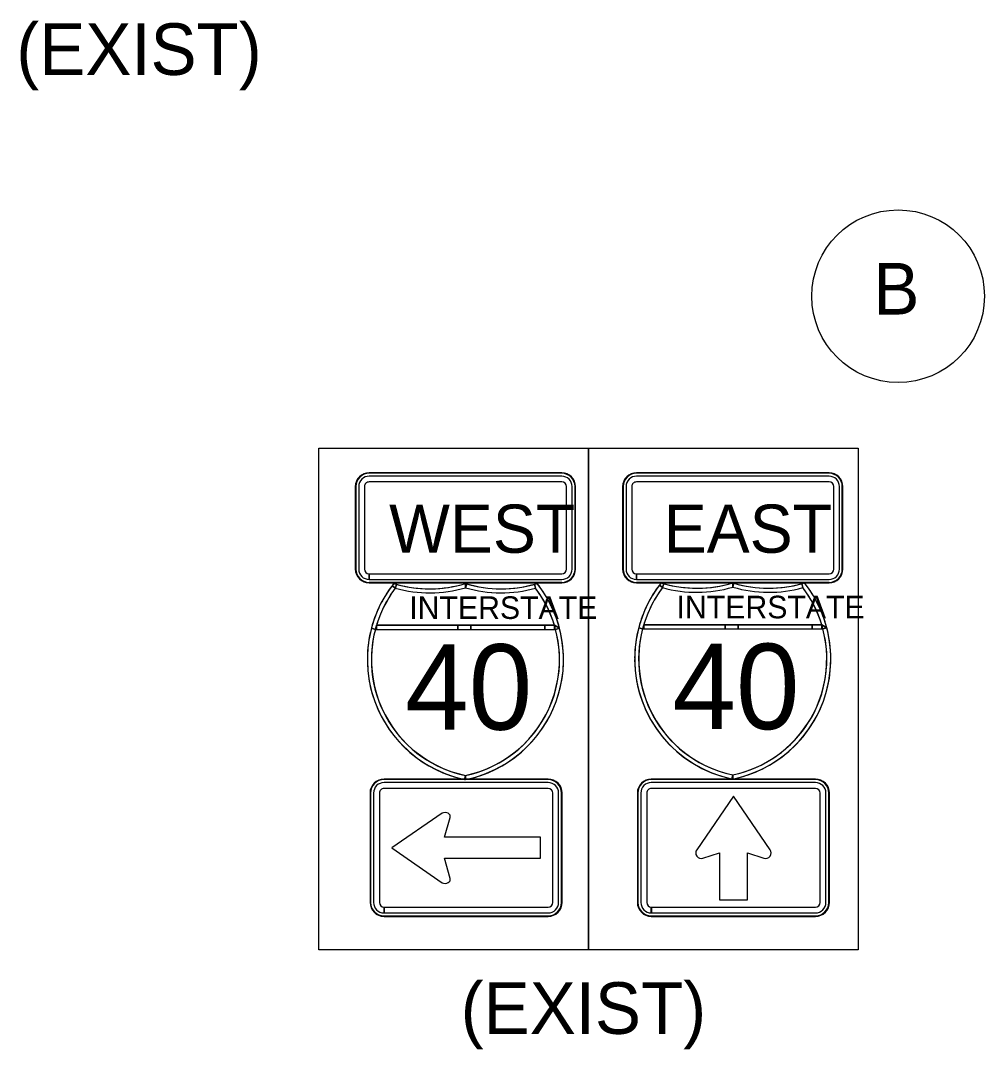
# Model space of a CAD drawing. Extents: x 886234 to 968767, y 455416 to 684046.
# Drawn here: x 907049 to 909150, y 516903 to 519145 of the extents above; entities that cross this region are included whole.
import ezdxf

# ---------------------------------------------------------------- set-up
doc = ezdxf.new("R2010")
doc.units = 0
for name, color, linetype in [('TC DEV SIGN BLACK 239', 7, 'Continuous'), ('TC DEV SIGN BLACK ZERO', 7, 'Continuous'), ('TC DEV SIGN WHITE', 7, 'Continuous'), ('TC LABEL TEXT', 7, 'Continuous')]:
    doc.layers.add(name, color=color, linetype=linetype)

msp = doc.modelspace()

# ---------------------------------------------------------------- linework, layer by layer
at = {"layer": 'TC DEV SIGN BLACK 239'}
for p, q in [((908228.4, 518152.6), (907808.4, 518152.6)), ((908228.4, 518140.1), (907808.4, 518140.1)), ((908811, 518152.6), (908391, 518152.6)), ((908811, 518140.1), (908391, 518140.1)), ((907785.9, 518130.1), (907785.9, 517950.1)), ((907798.4, 518130.1), (907798.4, 517950.1)), ((908238.4, 517950.1), (908238.4, 518130.1)), ((908250.9, 517950.1), (908250.9, 518130.1)), ((908368.5, 518130.1), (908368.5, 517950.1)), ((908381, 518130.1), (908381, 517950.1)), ((908821, 517950.1), (908821, 518130.1)), ((908833.5, 517950.1), (908833.5, 518130.1)), ((907808.4, 517927.6), (907808.4, 517940.1)), ((907808.5, 517940.1), (908228.4, 517940.1)), ((907808.5, 517940.1), (907808.5, 517927.6)), ((908391, 517927.6), (908391, 517940.1)), ((908391.1, 517940.1), (908811, 517940.1)), ((908391.1, 517940.1), (908391.1, 517927.6)), ((907808.5, 517927.6), (908228.4, 517927.6)), ((908391.1, 517927.6), (908811, 517927.6)), ((908198.7, 517485), (907840.9, 517485)), ((908781.3, 517485), (908423.5, 517485)), ((908198.7, 517472.4), (907840.9, 517472.4)), ((908781.3, 517472.4), (908423.5, 517472.4)), ((907818.1, 517462.2), (907818.1, 517223.7)), ((907830.8, 517462.2), (907830.8, 517223.7)), ((908208.9, 517223.7), (908208.9, 517462.2)), ((908221.5, 517223.7), (908221.5, 517462.2)), ((908400.7, 517462.2), (908400.7, 517223.7)), ((908413.4, 517462.2), (908413.4, 517223.7)), ((908791.5, 517223.7), (908791.5, 517462.2)), ((908804.1, 517223.7), (908804.1, 517462.2)), ((907967.6, 517418.2), (907857.6, 517342.4)), ((907972.4, 517365.8), (907984.8, 517409)), ((908182.3, 517365.8), (907972.4, 517365.8)), ((908182.3, 517319.9), (908182.3, 517365.8)), ((907857.6, 517342.4), (907967.6, 517266.7)), ((907984.8, 517275.9), (907972.4, 517319.9)), ((907972.4, 517319.9), (908182.3, 517319.9)), ((907840.9, 517200.8), (907840.9, 517213.5)), ((907841.1, 517213.5), (908198.7, 517213.5)), ((907841.1, 517213.5), (907841.1, 517200.8)), ((907841.1, 517200.8), (908198.7, 517200.8)), ((908423.5, 517200.8), (908423.5, 517213.5)), ((908423.7, 517213.5), (908781.3, 517213.5)), ((908423.7, 517213.5), (908423.7, 517200.8)), ((908423.7, 517200.8), (908781.3, 517200.8))]:
    msp.add_line(p, q, dxfattribs=at)
for points in [[(908682.5, 517338.7), (908602.4, 517455.3), (908522.4, 517338.7)], [(908682.5, 517338.7), (908602.4, 517455.3), (908522.4, 517338.7)], [(908682.5, 517338.7), (908602.4, 517455.3), (908522.4, 517338.7)], [(908536.1, 517320.2), (908572, 517331.5), (908572, 517229.3), (908632.8, 517229.3)], [(908536.1, 517320.2), (908572, 517331.5), (908572, 517229.3), (908632.8, 517229.3)], [(908536.1, 517320.2), (908572, 517331.5), (908572, 517229.3), (908632.8, 517229.3)], [(908632.8, 517229.3), (908632.8, 517331.5), (908668.8, 517320.2)], [(908632.8, 517229.3), (908632.8, 517331.5), (908668.8, 517320.2)], [(908632.8, 517229.3), (908632.8, 517331.5), (908668.8, 517320.2)]]:
    msp.add_lwpolyline(points, dxfattribs=at)
for centre, start, end in [((908532.4, 517331.8), 145.5508, 287.601), ((908532.4, 517331.8), 145.5508, 287.601), ((908532.4, 517331.8), 145.5508, 287.601), ((908672.4, 517331.8), 252.399, 34.4492), ((908672.4, 517331.8), 252.399, 34.4492), ((908672.4, 517331.8), 252.399, 34.4492)]:
    msp.add_arc(centre, 12.2, start, end, dxfattribs=at)
for centre, major_axis, ratio, start_param, end_param in [((907808.4, 518130.1), (22.5, 0), 0.999865, 1.570796, 3.141593), ((907808.4, 518130.1), (10, 0), 0.999865, 1.570796, 3.141593), ((908228.4, 518130.1), (22.5, 0), 0.999865, 0, 1.570796), ((908228.4, 518130.1), (10, 0), 0.999865, 0, 1.570796), ((908391, 518130.1), (22.5, 0), 0.999865, 1.570796, 3.141593), ((908391, 518130.1), (10, 0), 0.999865, 1.570796, 3.141593), ((908811, 518130.1), (22.5, 0), 0.999865, 0, 1.570796), ((908811, 518130.1), (10, 0), 0.999865, 0, 1.570796), ((907808.4, 517950.1), (22.5, 0), 0.999865, 3.141593, 4.712389), ((907808.4, 517950.1), (10, 0), 0.999865, 3.141593, 4.712389), ((908228.4, 517950.1), (22.5, 0), 0.999865, 4.712389, 6.283185), ((908228.4, 517950.1), (10, 0), 0.999865, 4.712389, 6.283185), ((908391, 517950.1), (22.5, 0), 0.999865, 3.141593, 4.712389), ((908391, 517950.1), (10, 0), 0.999865, 3.141593, 4.712389), ((908811, 517950.1), (22.5, 0), 0.999865, 4.712389, 6.283185), ((908811, 517950.1), (10, 0), 0.999865, 4.712389, 6.283185), ((907840.9, 517462.2), (22.8, 0), 0.999865, 1.570796, 3.141593), ((908198.7, 517462.2), (22.8, 0), 0.999865, 0, 1.570796), ((908423.5, 517462.2), (22.8, 0), 0.999865, 1.570796, 3.141593), ((908781.3, 517462.2), (22.8, 0), 0.999865, 0, 1.570796), ((907840.9, 517462.2), (10.1, 0), 0.999865, 1.570796, 3.141593), ((908198.7, 517462.2), (10.1, 0), 0.999865, 0, 1.570796), ((908423.5, 517462.2), (10.1, 0), 0.999865, 1.570796, 3.141593), ((908781.3, 517462.2), (10.1, 0), 0.999865, 0, 1.570796), ((907974, 517411.5), (-11.3, 0), 0.720018, 2.830616, 5.313575), ((907974, 517273.4), (-11.3, 0), 0.720018, 0.969609, 3.452568), ((907840.9, 517223.7), (22.8, 0), 0.999865, 3.141593, 4.712389), ((907840.9, 517223.7), (10.1, 0), 0.999865, 3.141593, 4.712389), ((908198.7, 517223.7), (22.8, 0), 0.999865, 4.712389, 6.283185), ((908198.7, 517223.7), (10.1, 0), 0.999865, 4.712389, 6.283185), ((908423.5, 517223.7), (22.8, 0), 0.999865, 3.141593, 4.712389), ((908423.5, 517223.7), (10.1, 0), 0.999865, 3.141593, 4.712389), ((908781.3, 517223.7), (22.8, 0), 0.999865, 4.712389, 6.283185), ((908781.3, 517223.7), (10.1, 0), 0.999865, 4.712389, 6.283185)]:
    msp.add_ellipse(centre, major_axis=major_axis, ratio=ratio, start_param=start_param, end_param=end_param, dxfattribs=at)
at = {"layer": 'TC DEV SIGN BLACK ZERO'}
for p, q in [((908228.4, 518160.1), (907808.4, 518160.1)), ((907808.4, 518158.9), (907808.4, 518158.9)), ((908228.4, 518158.9), (907808.4, 518158.9)), ((908228.4, 518158.9), (908228.4, 518158.9)), ((908811, 518160.1), (908391, 518160.1)), ((908391, 518158.9), (908391, 518158.9)), ((908811, 518158.9), (908391, 518158.9)), ((908811, 518158.9), (908811, 518158.9)), ((907778.4, 518130.1), (907778.4, 517950.1)), ((907779.6, 518130.1), (907779.6, 517950.1)), ((907779.6, 518130.1), (907779.6, 518130.1)), ((908257.2, 518130.1), (908257.2, 518130.1)), ((908257.2, 517950.1), (908257.2, 518130.1)), ((908258.4, 517950.1), (908258.4, 518130.1)), ((908361, 518130.1), (908361, 517950.1)), ((908362.2, 518130.1), (908362.2, 517950.1)), ((908362.2, 518130.1), (908362.2, 518130.1)), ((908839.8, 518130.1), (908839.8, 518130.1)), ((908839.8, 517950.1), (908839.8, 518130.1)), ((908841, 517950.1), (908841, 518130.1)), ((907779.6, 517950.1), (907779.6, 517950.1)), ((908257.2, 517950.1), (908257.2, 517950.1)), ((908362.2, 517950.1), (908362.2, 517950.1)), ((908839.8, 517950.1), (908839.8, 517950.1)), ((907808.4, 517920.1), (907808.4, 517921.4)), ((907808.4, 517921.4), (907808.4, 517921.4)), ((907808.4, 517921.4), (908228.4, 517921.4)), ((907808.4, 517921.4), (907808.4, 517920.1)), ((907808.4, 517920.1), (908228.4, 517920.1)), ((907865.6, 517908.6), (907868, 517917.2)), ((908018.6, 517909.6), (908018.4, 517918.9)), ((908018.6, 517910.2), (908018.4, 517918.9)), ((908168.8, 517917.2), (908171.2, 517908.6)), ((908228.4, 517921.4), (908228.4, 517921.4)), ((908391, 517920.1), (908391, 517921.4)), ((908391, 517921.4), (908391, 517921.4)), ((908391, 517921.4), (908811, 517921.4)), ((908391, 517921.4), (908391, 517920.1)), ((908391, 517920.1), (908811, 517920.1)), ((908448.2, 517909.9), (908450.6, 517918.5)), ((908601.2, 517910.8), (908601, 517920.1)), ((908601.2, 517911.5), (908601, 517920.1)), ((908751.4, 517918.5), (908753.8, 517909.9)), ((908811, 517921.4), (908811, 517921.4)), ((907824.6, 517827.7), (908212.3, 517827.7)), ((908002.1, 517827.7), (907824.6, 517827.7)), ((908030.2, 517827.7), (908002.1, 517827.7)), ((908191.3, 517827.7), (908030.2, 517827.7)), ((908212.3, 517827.7), (908191.3, 517827.7)), ((908223.4, 517821.1), (908212.3, 517827.7)), ((908407.2, 517829), (908794.9, 517829)), ((908584.7, 517829), (908407.2, 517829)), ((908612.8, 517829), (908584.7, 517829)), ((908773.9, 517829), (908612.8, 517829)), ((908794.9, 517829), (908773.9, 517829)), ((908806, 517822.3), (908794.9, 517829)), ((907822, 517818.8), (908214.8, 517818.8)), ((907822, 517818.8), (907824.6, 517818.8)), ((907824.6, 517818.8), (908002.1, 517818.8)), ((908002.1, 517818.8), (908030.2, 517818.8)), ((908030.2, 517818.8), (908191.3, 517818.8)), ((908191.3, 517818.8), (908212.3, 517818.8)), ((908214.6, 517819.4), (908212.3, 517818.8)), ((908212.3, 517818.8), (908214.8, 517818.8)), ((908404.6, 517820.1), (908797.4, 517820.1)), ((908404.6, 517820.1), (908407.2, 517820.1)), ((908407.2, 517820.1), (908584.7, 517820.1)), ((908584.7, 517820.1), (908612.8, 517820.1)), ((908612.8, 517820.1), (908773.9, 517820.1)), ((908773.9, 517820.1), (908794.9, 517820.1)), ((908797.2, 517820.7), (908794.9, 517820.1)), ((908794.9, 517820.1), (908797.4, 517820.1)), ((907804.7, 517754.5), (907804.7, 517751.9)), ((908232.2, 517751.8), (908232.2, 517754.6)), ((908387.3, 517755.7), (908387.3, 517753.1)), ((908814.8, 517753), (908814.8, 517755.8)), ((908198.7, 517492.6), (907840.9, 517492.6)), ((907840.9, 517491.4), (907840.9, 517491.4)), ((908198.7, 517491.4), (907840.9, 517491.4)), ((908198.7, 517491.4), (908198.7, 517491.4)), ((908781.3, 517492.6), (908423.5, 517492.6)), ((908423.5, 517491.4), (908423.5, 517491.4)), ((908781.3, 517491.4), (908423.5, 517491.4)), ((908781.3, 517491.4), (908781.3, 517491.4)), ((907810.5, 517462.2), (907810.5, 517223.7)), ((907811.8, 517462.2), (907811.8, 517223.7)), ((907811.8, 517462.2), (907811.8, 517462.2)), ((908227.9, 517462.2), (908227.9, 517462.2)), ((908227.9, 517223.7), (908227.9, 517462.2)), ((908229.1, 517223.7), (908229.1, 517462.2)), ((908393.1, 517462.2), (908393.1, 517223.7)), ((908394.4, 517462.2), (908394.4, 517223.7)), ((908394.4, 517462.2), (908394.4, 517462.2)), ((908810.5, 517462.2), (908810.5, 517462.2)), ((908810.5, 517223.7), (908810.5, 517462.2)), ((908811.7, 517223.7), (908811.7, 517462.2)), ((907811.8, 517223.7), (907811.8, 517223.7)), ((908227.9, 517223.7), (908227.9, 517223.7)), ((908394.4, 517223.7), (908394.4, 517223.7)), ((908810.5, 517223.7), (908810.5, 517223.7)), ((907840.9, 517193.2), (907840.9, 517194.5)), ((907840.9, 517194.5), (907840.9, 517194.5)), ((907841, 517194.5), (908198.7, 517194.5)), ((907841, 517194.5), (907841, 517193.2)), ((908198.7, 517194.5), (908198.7, 517194.5)), ((908423.5, 517193.2), (908423.5, 517194.5)), ((908423.5, 517194.5), (908423.5, 517194.5)), ((908423.6, 517194.5), (908781.3, 517194.5)), ((908423.6, 517194.5), (908423.6, 517193.2)), ((908781.3, 517194.5), (908781.3, 517194.5)), ((907841, 517193.2), (908198.7, 517193.2)), ((908423.6, 517193.2), (908781.3, 517193.2))]:
    msp.add_line(p, q, dxfattribs=at)
for points in [[(907858.5, 517914), (907865.6, 517908.6)], [(907865.6, 517908.6), (907858.5, 517914)], [(907862.3, 517918.9), (907862.3, 517918.9), (907862.2, 517918.9)], [(907868, 517917.2), (907865.6, 517908.6)], [(908018.6, 517918.8), (908018.6, 517910.2), (908021.1, 517918.1)], [(908021.1, 517918.1), (908018.6, 517909.6)], [(908171.2, 517908.6), (908168.8, 517917.2)], [(908174.6, 517918.9), (908174.6, 517918.9), (908174.6, 517918.9)], [(908441.1, 517915.2), (908448.2, 517909.9)], [(908448.2, 517909.9), (908441.1, 517915.2)], [(908444.9, 517920.1), (908444.9, 517920.1), (908444.8, 517920.1)], [(908450.6, 517918.5), (908448.2, 517909.9)], [(908601, 517910.8), (908601.2, 517911.5)], [(908601.2, 517920.1), (908601.2, 517911.5), (908603.7, 517919.3)], [(908603.7, 517919.3), (908601.2, 517910.8)], [(908753.8, 517909.9), (908751.4, 517918.5)], [(908757.2, 517920.1), (908757.2, 517920.1), (908757.2, 517920.1)], [(908018.4, 517909.6), (908018.6, 517910.2)], [(907824.6, 517827.7), (907824.6, 517818.8)], [(907824.6, 517818.8), (907824.6, 517827.7)], [(908002.1, 517818.8), (908002.1, 517827.7)], [(908002.1, 517827.7), (908002.1, 517818.8)], [(908030.2, 517827.7), (908030.2, 517818.8)], [(908030.2, 517818.8), (908030.2, 517827.7)], [(908191.3, 517818.8), (908191.3, 517827.7)], [(908191.3, 517827.7), (908191.3, 517818.8)], [(908212.3, 517827.7), (908223.4, 517821.1)], [(908212.3, 517818.8), (908212.3, 517827.7)], [(908212.3, 517827.7), (908212.3, 517818.8), (908214.6, 517819.4), (908212.3, 517827.7)], [(908396, 517822.3), (908404.6, 517820.1)], [(908404.6, 517820), (908396, 517822.3)], [(908407.2, 517829), (908407.2, 517820.1)], [(908407.2, 517820.1), (908407.2, 517829)], [(908584.7, 517820.1), (908584.7, 517829)], [(908584.7, 517829), (908584.7, 517820.1)], [(908612.8, 517829), (908612.8, 517820.1)], [(908612.8, 517820.1), (908612.8, 517829)], [(908773.9, 517820.1), (908773.9, 517829)], [(908773.9, 517829), (908773.9, 517820.1)], [(908794.9, 517829), (908806, 517822.3)], [(908794.9, 517820.1), (908794.9, 517829)], [(908794.9, 517829), (908794.9, 517820.1), (908797.2, 517820.7), (908794.9, 517829)], [(908806, 517822.3), (908797.4, 517820.1)], [(908797.4, 517820.1), (908806, 517822.3)], [(907813.4, 517821.1), (907822, 517818.8)], [(907822, 517818.8), (907813.4, 517821.1)], [(908214.8, 517818.8), (908214.6, 517819.4)], [(908223.4, 517821.1), (908214.8, 517818.8)], [(908214.8, 517818.8), (908223.4, 517821.1)], [(908797.4, 517820.1), (908797.2, 517820.7)], [(908016.6, 517491.8), (908018.4, 517500.5)], [(908018.4, 517500.5), (908018.4, 517491.4)], [(908599.2, 517493), (908601, 517501.7)], [(908601, 517501.7), (908601, 517492.6)]]:
    msp.add_lwpolyline(points, dxfattribs=at)
for centre, radius, start, end in [((908071.8, 517753.2), 267.2, 141.6693, 258.4631), ((908071.8, 517753.2), 267.2, 142.9968, 165.2769), ((908071.8, 517753.2), 267.2, 141.6709, 142.9968), ((907940.3, 518174.4), 267.2, 253.0062, 286.9901), ((907940.3, 518174.4), 267.2, 253.0099, 254.2907), ((907940.3, 518174.4), 267.2, 254.2907, 286.9893), ((908096.5, 518174.4), 267.2, 253.0099, 286.9938), ((907965, 517753.2), 267.2, 281.5369, 38.3307), ((908096.5, 518174.4), 267.2, 253.0588, 253.6206), ((908096.5, 518174.4), 267.2, 253.6206, 285.7093), ((908096.5, 518174.4), 267.2, 285.7093, 286.9901), ((907965, 517753.2), 267.2, 14.7231, 38.3291), ((908654.4, 517754.4), 267.2, 141.6693, 258.4631), ((908654.4, 517754.4), 267.2, 142.9968, 165.2769), ((908654.4, 517754.4), 267.2, 141.6709, 142.9968), ((908522.9, 518175.7), 267.2, 253.0062, 286.9901), ((908522.9, 518175.7), 267.2, 253.0099, 254.2907), ((908522.9, 518175.7), 267.2, 254.2907, 286.9893), ((908679.1, 518175.7), 267.2, 253.0099, 286.9938), ((908547.6, 517754.4), 267.2, 281.5369, 38.3307), ((908679.1, 518175.7), 267.2, 253.0588, 253.6206), ((908679.1, 518175.7), 267.2, 253.6206, 285.7093), ((908679.1, 518175.7), 267.2, 285.7093, 286.9901), ((908547.6, 517754.4), 267.2, 14.7231, 38.3291), ((908071.8, 517753.2), 258.3, 142.9968, 258.0595), ((908071.8, 517753.2), 258.3, 142.9968, 165.2769), ((907940.3, 518174.4), 276.1, 254.2907, 286.4259), ((907940.3, 518174.4), 276.1, 254.2907, 286.4259), ((908096.5, 518174.4), 276.1, 253.5741, 285.7093), ((907965, 517753.2), 258.3, 281.9405, 37.0032), ((908096.6, 518174), 275.7, 253.5731, 285.7093), ((907965, 517753.2), 258.3, 16.7759, 37.0032), ((908654.4, 517754.4), 258.3, 142.9968, 258.0595), ((908654.4, 517754.4), 258.3, 142.9968, 165.2769), ((908522.9, 518175.7), 276.1, 254.2907, 286.4259), ((908522.9, 518175.7), 276.1, 254.2907, 286.4259), ((908679.1, 518175.7), 276.1, 253.5741, 285.7093), ((908547.6, 517754.4), 258.3, 281.9405, 37.0032), ((908679.2, 518175.3), 275.7, 253.5731, 285.7093), ((908547.6, 517754.4), 258.3, 16.7759, 37.0032), ((908071.8, 517753.2), 258.3, 163.2241, 165.2769), ((907965, 517753.2), 258.3, 14.7231, 16.7759), ((908654.4, 517754.4), 267.2, 165.2769, 179.7177), ((908654.4, 517754.4), 258.3, 163.2241, 165.2769), ((908547.6, 517754.4), 258.3, 14.7231, 16.7759), ((908547.6, 517754.4), 267.2, 0.2997, 14.7231), ((908071.8, 517753.2), 267.2, 165.2769, 179.7177), ((908070.6, 517752.4), 257.3, 165.0438, 258.3001), ((907966.2, 517752.4), 257.3, 281.7196, 14.964), ((907965, 517753.2), 267.2, 0.2997, 14.7231), ((908653.2, 517753.6), 257.3, 165.0438, 258.3001), ((908548.8, 517753.6), 257.3, 281.7196, 14.964), ((908071.8, 517753.2), 267.2, 180.2823, 258.0591), ((907965, 517753.2), 267.2, 281.537, 359.7003), ((908654.4, 517754.4), 267.2, 180.2823, 258.0591), ((908547.6, 517754.4), 267.2, 281.537, 359.7003), ((907965, 517753.2), 258.3, 281.9405, 281.9604), ((908547.6, 517754.4), 258.3, 281.9405, 281.9604)]:
    msp.add_arc(centre, radius, start, end, dxfattribs=at)
for centre, major_axis, start_param, end_param in [((907808.4, 518130.1), (30, 0), 1.570796, 3.141593), ((907808.4, 518130.1), (28.8, 0), 1.570796, 3.141593), ((908228.4, 518130.1), (30, 0), 0, 1.570796), ((908228.4, 518130.1), (28.8, 0), 0, 1.570796), ((908391, 518130.1), (30, 0), 1.570796, 3.141593), ((908391, 518130.1), (28.8, 0), 1.570796, 3.141593), ((908811, 518130.1), (30, 0), 0, 1.570796), ((908811, 518130.1), (28.8, 0), 0, 1.570796), ((907808.4, 517950.1), (30, 0), 3.141593, 4.712389), ((907808.4, 517950.1), (28.8, 0), 3.141593, 4.712389), ((908228.4, 517950.1), (30, 0), 4.712389, 6.283185), ((908228.4, 517950.1), (28.8, 0), 4.712389, 6.283185), ((908391, 517950.1), (30, 0), 3.141593, 4.712389), ((908391, 517950.1), (28.8, 0), 3.141593, 4.712389), ((908811, 517950.1), (30, 0), 4.712389, 6.283185), ((908811, 517950.1), (28.8, 0), 4.712389, 6.283185), ((907840.9, 517462.2), (30.4, 0), 1.570796, 3.141593), ((907840.9, 517462.2), (29.2, 0), 1.570796, 3.141593), ((908198.7, 517462.2), (30.4, 0), 0, 1.570796), ((908198.7, 517462.2), (29.2, 0), 0, 1.570796), ((908423.5, 517462.2), (30.4, 0), 1.570796, 3.141593), ((908423.5, 517462.2), (29.2, 0), 1.570796, 3.141593), ((908781.3, 517462.2), (30.4, 0), 0, 1.570796), ((908781.3, 517462.2), (29.2, 0), 0, 1.570796), ((907840.9, 517223.7), (30.4, 0), 3.141593, 4.712389), ((907840.9, 517223.7), (29.2, 0), 3.141593, 4.712389), ((908198.7, 517223.7), (30.4, 0), 4.712389, 6.283185), ((908198.7, 517223.7), (29.2, 0), 4.712389, 6.283185), ((908423.5, 517223.7), (30.4, 0), 3.141593, 4.712389), ((908423.5, 517223.7), (29.2, 0), 3.141593, 4.712389), ((908781.3, 517223.7), (30.4, 0), 4.712389, 6.283185), ((908781.3, 517223.7), (29.2, 0), 4.712389, 6.283185)]:
    msp.add_ellipse(centre, major_axis=major_axis, ratio=0.999865, start_param=start_param, end_param=end_param, dxfattribs=at)
at = {"layer": 'TC DEV SIGN WHITE'}
for p, q in [((908228.4, 518160.1), (907808.4, 518160.1)), ((908811, 518160.1), (908391, 518160.1)), ((907778.4, 518130.1), (907778.4, 517950.1)), ((908258.4, 517950.1), (908258.4, 518130.1)), ((908361, 518130.1), (908361, 517950.1)), ((908841, 517950.1), (908841, 518130.1)), ((907808.4, 517920.1), (908228.4, 517920.1)), ((908391, 517920.1), (908811, 517920.1)), ((908198.7, 517492.6), (907840.9, 517492.6)), ((908018.4, 517491.4), (908018.4, 517500.5)), ((908781.3, 517492.6), (908423.5, 517492.6)), ((908601, 517492.6), (908601, 517501.7)), ((907810.5, 517462.2), (907810.5, 517223.7)), ((908229.1, 517223.7), (908229.1, 517462.2)), ((908393.1, 517462.2), (908393.1, 517223.7)), ((908811.7, 517223.7), (908811.7, 517462.2)), ((907840.9, 517193.2), (908198.7, 517193.2)), ((908423.5, 517193.2), (908781.3, 517193.2))]:
    msp.add_line(p, q, dxfattribs=at)
for points in [[(908018.4, 517500.5), (908016.6, 517491.8), (908018.4, 517491.4)], [(908601, 517501.7), (908599.2, 517493), (908601, 517492.6)]]:
    msp.add_lwpolyline(points, dxfattribs=at)
for centre, start, end in [((908071.8, 517753.2), 258.458, 258.463), ((907965, 517753.2), 281.5369590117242, 281.53700435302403), ((908654.4, 517754.4), 258.458, 258.463), ((908547.6, 517754.4), 281.5369590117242, 281.53700435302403)]:
    msp.add_arc(centre, 267.2, start, end, dxfattribs=at)
for centre, major_axis, start_param, end_param in [((907808.4, 518130.1), (30, 0), 1.570796, 3.141593), ((908228.4, 518130.1), (30, 0), 0, 1.570796), ((908391, 518130.1), (30, 0), 1.570796, 3.141593), ((908811, 518130.1), (30, 0), 0, 1.570796), ((907808.4, 517950.1), (30, 0), 3.141593, 4.712389), ((908228.4, 517950.1), (30, 0), 4.712389, 6.283185), ((908391, 517950.1), (30, 0), 3.141593, 4.712389), ((908811, 517950.1), (30, 0), 4.712389, 6.283185), ((907840.9, 517462.2), (30.4, 0), 1.570796, 3.141593), ((908198.7, 517462.2), (30.4, 0), 0, 1.570796), ((908423.5, 517462.2), (30.4, 0), 1.570796, 3.141593), ((908781.3, 517462.2), (30.4, 0), 0, 1.570796), ((907840.9, 517223.7), (30.4, 0), 3.141593, 4.712389), ((908198.7, 517223.7), (30.4, 0), 4.712389, 6.283185), ((908423.5, 517223.7), (30.4, 0), 3.141593, 4.712389), ((908781.3, 517223.7), (30.4, 0), 4.712389, 6.283185)]:
    msp.add_ellipse(centre, major_axis=major_axis, ratio=0.999865, start_param=start_param, end_param=end_param, dxfattribs=at)
at = {"layer": 'TC LABEL TEXT'}
for points in [[(907699.1, 518213.6), (908286.8, 518213.6), (908286.8, 517120.4), (907699.1, 517120.4)], [(908286.8, 518213.6), (908874.5, 518213.6), (908874.5, 517120.4), (908286.8, 517120.4)]]:
    msp.add_lwpolyline(points, close=True, dxfattribs=at)
msp.add_circle((908961.4, 518544.8), 188.1, dxfattribs=at)

# ---------------------------------------------------------------- texts
at = {"layer": 'TC DEV SIGN BLACK 239'}
for s, p in [('WEST', (907852, 517985.8)), ('EAST', (908450.6, 517985.8))]:
    msp.add_text(s, height=105, rotation=360, dxfattribs=at).set_placement(p)
at = {"layer": 'TC DEV SIGN BLACK ZERO'}
for s, height, p in [('INTERSTATE', 49.28, (907895.9, 517841.5)), ('INTERSTATE', 49.28, (908478.5, 517842.8)), ('40', 186.16, (907887.1, 517600.2)), ('40', 186.16, (908469.6, 517601.4))]:
    msp.add_text(s, height=height, rotation=360, dxfattribs=at).set_placement(p)
at = {"layer": 'TC LABEL TEXT'}
for s, p in [('(EXIST)', (907039.5, 519027)), ('B', (908907.5, 518504.9)), ('(EXIST)', (908008.1, 516937.3))]:
    msp.add_text(s, height=112.5, dxfattribs=at).set_placement(p)

doc.saveas('drawing.dxf')
